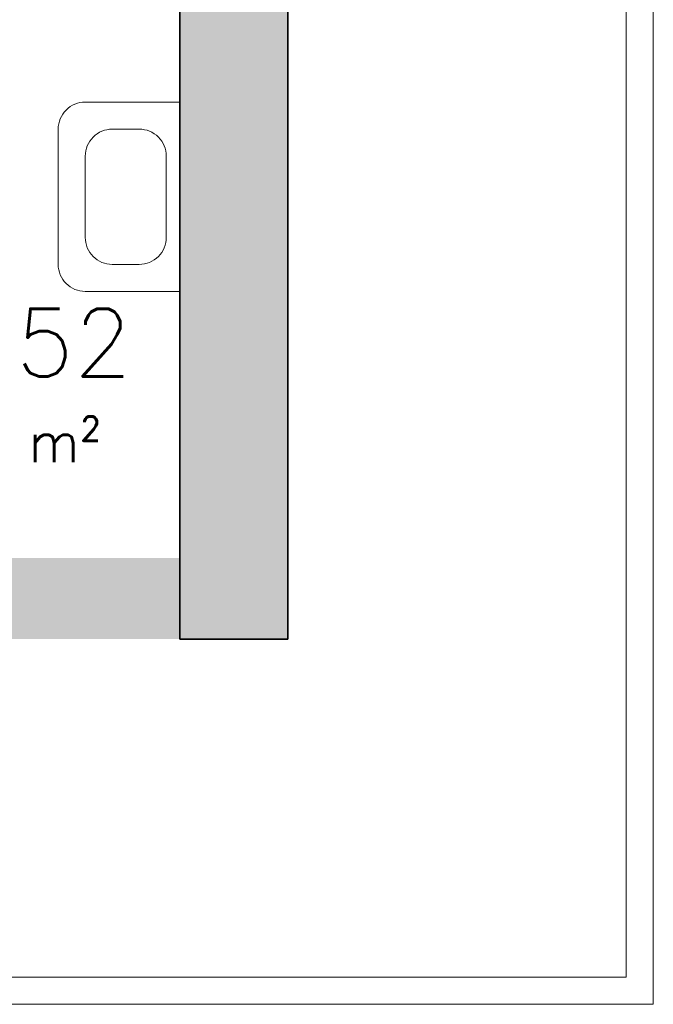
# Model space of a CAD drawing. Header units: millimetres. Extents: x -13022 to 1371524, y -38729 to 632593.
# Tile 299 of 381: x 690715 to 693059, y 570483 to 574123. Entities that reach past the tile are written whole.
import ezdxf

# ---------------------------------------------------------------- set-up
doc = ezdxf.new("R2010")
doc.units = ezdxf.units.MM
doc.header["$LTSCALE"] = 35
for name, color, linetype, lineweight in [('A LIJN 1', 1, 'Continuous', 20), ('A LIJN 2', 2, 'Continuous', 35), ('A LIJN 9', 252, 'Continuous', 18), ('B95 tekst', 7, 'Continuous', 25)]:
    doc.layers.add(name, color=color, linetype=linetype, lineweight=lineweight)
doc.styles.add('Algemeen', font='simplex.shx', dxfattribs={"height": 2.5})

msp = doc.modelspace()

# ---------------------------------------------------------------- hatches: boundary and pattern name
at = {"layer": 'A LIJN 2'}
msp.add_hatch(color=256, dxfattribs=at).paths.add_polyline_path([(687450.148, 572382.862), (687450.148, 572782.862), (688520.148, 572782.862), (688520.148, 572132.862), (691207.145, 572132.862), (691207.145, 572132.862), (691307.143, 572132.862), (691307.143, 571832.863), (687669.135, 571832.863), (687669.135, 572382.862)])
at = {"layer": 'A LIJN 9', "ltscale": 0.1}
h = msp.add_hatch(color=256, dxfattribs=at)
h.dxf.hatch_style = 1
h.paths.add_polyline_path([(691707.145, 576988.106), (691307.143, 576988.106), (691307.143, 571832.863), (691707.145, 571832.863)])

# ---------------------------------------------------------------- linework, layer by layer
at = {"layer": 'A LIJN 1', "linetype": 'Continuous'}
for p, q in [((693059.142, 570482.861), (693059.142, 575102.862)), ((692959.14, 575002.862), (692959.14, 570582.862)), ((691057.144, 573718.23), (691157.143, 573718.23)), ((690957.143, 573318.23), (690957.143, 573618.23)), ((691257.144, 573618.23), (691257.144, 573318.23)), ((691157.143, 573218.23), (691057.144, 573218.23)), ((692959.14, 570582.862), (688559.138, 570582.862)), ((688459.136, 570482.861), (693059.142, 570482.861))]:
    msp.add_line(p, q, dxfattribs=at)
at = {"layer": 'A LIJN 1'}
for points in [[(691307.143, 573818.231), (690957.143, 573818.23)], [(691307.143, 573118.231), (691307.143, 573818.231)], [(690857.143, 573718.23), (690857.143, 573218.23)], [(690957.143, 573118.23), (691307.143, 573118.231)]]:
    msp.add_lwpolyline(points, dxfattribs=at)
for centre, major_axis, start_param, end_param in [((690957.143, 573718.23), (70.711, 70.711), 0.78539766, 2.35619499), ((690957.143, 573218.23), (-70.711, 70.711), 0.78539755, 2.35619511)]:
    msp.add_ellipse(centre, major_axis=major_axis, ratio=1, start_param=start_param, end_param=end_param, dxfattribs=at)
at = {"layer": 'A LIJN 1', "linetype": 'Continuous', "extrusion": (0, 0, -1)}
for centre, major_axis, start_param, end_param in [((691057.144, 573618.23), (70.711, 70.711), 3.92699082, 5.49778719), ((691157.143, 573618.23), (-70.711, 70.711), 0.78539816, 2.35619453), ((691057.144, 573318.23), (-70.711, 70.711), 3.92699082, 5.49778719), ((691157.143, 573318.23), (70.711, 70.711), 0.78539816, 2.35619453)]:
    msp.add_ellipse(centre, major_axis=major_axis, ratio=1, start_param=start_param, end_param=end_param, dxfattribs=at)
at = {"layer": 'A LIJN 2'}
for p, q in [((691307.143, 576988.106), (691307.143, 571832.863)), ((691707.145, 576988.106), (691707.145, 571832.863)), ((691707.145, 571832.863), (691307.143, 571832.863))]:
    msp.add_line(p, q, dxfattribs=at)

# ---------------------------------------------------------------- texts
at = {"layer": 'B95 tekst', "insert": (690668.717, 573054.305), "char_height": 300, "width": 4383.91272, "attachment_point": 2, "style": 'Algemeen'}
msp.add_mtext('{\\H0.83333x;1-52\\P\\H0.6x;6,2 m²}', dxfattribs=at)

doc.saveas('drawing.dxf')
